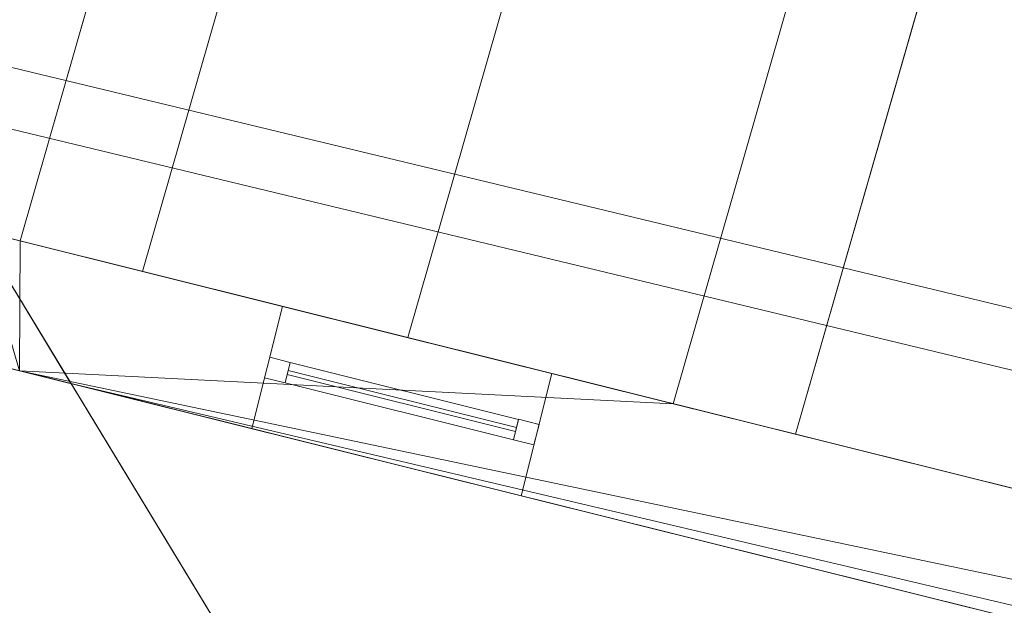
# Model space of a CAD drawing. Header units: millimetres. Extents: x -430348 to -225823, y -86243 to 5084.
# Tile 1015 of 1056: x -334066 to -331724, y -5465 to -4072. Entities that reach past the tile are written whole.
import ezdxf

# ---------------------------------------------------------------- set-up
doc = ezdxf.new("R2010")
doc.units = ezdxf.units.MM
for name, color, linetype, lineweight in [('A-GLAZ-CURT', 52, 'Continuous', 9), ('A-GLAZ-CWMG', 51, 'Continuous', 9), ('A-ROOF', 132, 'Continuous', 9), ('A-WALL', 113, 'Continuous', 9)]:
    doc.layers.add(name, color=color, linetype=linetype, lineweight=lineweight)

# ---------------------------------------------------------------- blocks, each defined once
blk = doc.blocks.new('System Panel - Glazed-273196-_3D_ Copy 1')
at = {"layer": 'A-GLAZ-CURT', "transparency": 33554471}
mesh = blk.add_polyface(dxfattribs=at)
corners = [(-280, 5), (-280, 5, 825), (280, 5, 825), (280, 5)]
mesh.append_faces([[corners[k] for k in face] for face in [(2, 3, 0, 1)]])
mesh = blk.add_polyface(dxfattribs=at)
corners = [(280, -5), (-280, -5), (-280, 5), (280, 5)]
mesh.append_faces([[corners[k] for k in face] for face in [(0, 1, 2, 3)]])
mesh = blk.add_polyface(dxfattribs=at)
corners = [(-280, -5, 825), (280, -5, 825), (280, 5, 825), (-280, 5, 825)]
mesh.append_faces([[corners[k] for k in face] for face in [(0, 1, 2, 3)]])
mesh = blk.add_polyface(dxfattribs=at)
corners = [(-280, -5), (-280, -5, 825), (-280, 5, 825), (-280, 5)]
mesh.append_faces([[corners[k] for k in face] for face in [(0, 1, 2, 3)]])
mesh = blk.add_polyface(dxfattribs=at)
corners = [(280, -5, 825), (280, -5), (280, 5), (280, 5, 825)]
mesh.append_faces([[corners[k] for k in face] for face in [(0, 1, 2, 3)]])
mesh = blk.add_polyface(dxfattribs=at)
corners = [(-280, -5), (280, -5), (280, -5, 825), (-280, -5, 825)]
mesh.append_faces([[corners[k] for k in face] for face in [(2, 3, 0, 1)]])
blk = doc.blocks.new('System Panel - Glazed-273197-_3D_ Copy 1')
at = {"layer": 'A-GLAZ-CURT', "transparency": 33554471}
mesh = blk.add_polyface(dxfattribs=at)
corners = [(-280, 5), (-280, 5, 275), (280, 5, 275), (280, 5)]
mesh.append_faces([[corners[k] for k in face] for face in [(2, 3, 0, 1)]])
mesh = blk.add_polyface(dxfattribs=at)
corners = [(280, -5), (-280, -5), (-280, 5), (280, 5)]
mesh.append_faces([[corners[k] for k in face] for face in [(0, 1, 2, 3)]])
mesh = blk.add_polyface(dxfattribs=at)
corners = [(-280, -5, 275), (280, -5, 275), (280, 5, 275), (-280, 5, 275)]
mesh.append_faces([[corners[k] for k in face] for face in [(0, 1, 2, 3)]])
mesh = blk.add_polyface(dxfattribs=at)
corners = [(-280, -5), (-280, -5, 275), (-280, 5, 275), (-280, 5)]
mesh.append_faces([[corners[k] for k in face] for face in [(0, 1, 2, 3)]])
mesh = blk.add_polyface(dxfattribs=at)
corners = [(280, -5, 275), (280, -5), (280, 5), (280, 5, 275)]
mesh.append_faces([[corners[k] for k in face] for face in [(0, 1, 2, 3)]])
mesh = blk.add_polyface(dxfattribs=at)
corners = [(-280, -5), (280, -5), (280, -5, 275), (-280, -5, 275)]
mesh.append_faces([[corners[k] for k in face] for face in [(2, 3, 0, 1)]])
blk = doc.blocks.new('Rectangular Mullion - 50mm x 50mm-263558-_3D_ Copy 1')
at = {"layer": 'A-GLAZ-CWMG'}
mesh = blk.add_polyface(dxfattribs=at)
corners = [(0, 25), (-50, 25), (-50, -25), (0, -25)]
mesh.append_faces([[corners[k] for k in face] for face in [(2, 3, 0, 1)]])
mesh = blk.add_polyface(dxfattribs=at)
corners = [(-50, 25), (0, 25), (0, 25, -350), (-50, 25, -350)]
mesh.append_faces([[corners[k] for k in face] for face in [(3, 0, 1, 2)]])
mesh = blk.add_polyface(dxfattribs=at)
corners = [(-50, -25), (-50, 25), (-50, 25, -350), (-50, -25, -350)]
mesh.append_faces([[corners[k] for k in face] for face in [(3, 0, 1, 2)]])
mesh = blk.add_polyface(dxfattribs=at)
corners = [(0, 25), (0, -25), (0, -25, -350), (0, 25, -350)]
mesh.append_faces([[corners[k] for k in face] for face in [(3, 0, 1, 2)]])
mesh = blk.add_polyface(dxfattribs=at)
corners = [(0, -25), (-50, -25), (-50, -25, -350), (0, -25, -350)]
mesh.append_faces([[corners[k] for k in face] for face in [(3, 0, 1, 2)]])
blk = doc.blocks.new('Rectangular Mullion - 50mm x 50mm-273193-_3D_ Copy 1')
at = {"layer": 'A-GLAZ-CWMG'}
mesh = blk.add_polyface(dxfattribs=at)
corners = [(0, 25), (-50, 25), (-50, -25), (0, -25)]
mesh.append_faces([[corners[k] for k in face] for face in [(2, 3, 0, 1)]])
mesh = blk.add_polyface(dxfattribs=at)
corners = [(0, 25, -560), (0, -25, -560), (-50, -25, -560), (-50, 25, -560)]
mesh.append_faces([[corners[k] for k in face] for face in [(0, 1, 2, 3)]])
mesh = blk.add_polyface(dxfattribs=at)
corners = [(-50, 25), (0, 25), (0, 25, -560), (-50, 25, -560)]
mesh.append_faces([[corners[k] for k in face] for face in [(3, 0, 1, 2)]])
mesh = blk.add_polyface(dxfattribs=at)
corners = [(-50, -25), (-50, 25), (-50, 25, -560), (-50, -25, -560)]
mesh.append_faces([[corners[k] for k in face] for face in [(3, 0, 1, 2)]])
mesh = blk.add_polyface(dxfattribs=at)
corners = [(0, 25), (0, -25), (0, -25, -560), (0, 25, -560)]
mesh.append_faces([[corners[k] for k in face] for face in [(3, 0, 1, 2)]])
mesh = blk.add_polyface(dxfattribs=at)
corners = [(0, -25), (-50, -25), (-50, -25, -560), (0, -25, -560)]
mesh.append_faces([[corners[k] for k in face] for face in [(3, 0, 1, 2)]])
blk = doc.blocks.new('Rectangular Mullion - 50mm x 50mm-266586-_3D_ Copy 1')
at = {"layer": 'A-GLAZ-CWMG'}
mesh = blk.add_polyface(dxfattribs=at)
corners = [(0, 25), (-50, 25), (-50, -25), (0, -25)]
mesh.append_faces([[corners[k] for k in face] for face in [(2, 3, 0, 1)]])
mesh = blk.add_polyface(dxfattribs=at)
corners = [(-50, 25), (0, 25), (0, 25, -900), (-50, 25, -900)]
mesh.append_faces([[corners[k] for k in face] for face in [(0, 1, 2, 3)]])
mesh = blk.add_polyface(dxfattribs=at)
corners = [(-50, -25), (-50, 25), (-50, 25, -900), (-50, -25, -900)]
mesh.append_faces([[corners[k] for k in face] for face in [(0, 1, 2, 3)]])
mesh = blk.add_polyface(dxfattribs=at)
corners = [(0, 25), (0, -25), (0, -25, -900), (0, 25, -900)]
mesh.append_faces([[corners[k] for k in face] for face in [(0, 1, 2, 3)]])
mesh = blk.add_polyface(dxfattribs=at)
corners = [(0, -25), (-50, -25), (-50, -25, -900), (0, -25, -900)]
mesh.append_faces([[corners[k] for k in face] for face in [(0, 1, 2, 3)]])
blk = doc.blocks.new('Rectangular Mullion - 50mm x 50mm-273194-_3D_ Copy 1')
at = {"layer": 'A-GLAZ-CWMG'}
mesh = blk.add_polyface(dxfattribs=at)
corners = [(0, 25), (-50, 25), (-50, -25), (0, -25)]
mesh.append_faces([[corners[k] for k in face] for face in [(2, 3, 0, 1)]])
mesh = blk.add_polyface(dxfattribs=at)
corners = [(0, 25, -560), (0, -25, -560), (-50, -25, -560), (-50, 25, -560)]
mesh.append_faces([[corners[k] for k in face] for face in [(0, 1, 2, 3)]])
mesh = blk.add_polyface(dxfattribs=at)
corners = [(-50, 25), (0, 25), (0, 25, -560), (-50, 25, -560)]
mesh.append_faces([[corners[k] for k in face] for face in [(3, 0, 1, 2)]])
mesh = blk.add_polyface(dxfattribs=at)
corners = [(-50, -25), (-50, 25), (-50, 25, -560), (-50, -25, -560)]
mesh.append_faces([[corners[k] for k in face] for face in [(3, 0, 1, 2)]])
mesh = blk.add_polyface(dxfattribs=at)
corners = [(0, 25), (0, -25), (0, -25, -560), (0, 25, -560)]
mesh.append_faces([[corners[k] for k in face] for face in [(3, 0, 1, 2)]])
mesh = blk.add_polyface(dxfattribs=at)
corners = [(0, -25), (-50, -25), (-50, -25, -560), (0, -25, -560)]
mesh.append_faces([[corners[k] for k in face] for face in [(3, 0, 1, 2)]])
blk = doc.blocks.new('Rectangular Mullion - 50mm x 50mm-273195-_3D_ Copy 1')
at = {"layer": 'A-GLAZ-CWMG'}
mesh = blk.add_polyface(dxfattribs=at)
corners = [(25, 25), (-25, 25), (-25, -25), (25, -25)]
mesh.append_faces([[corners[k] for k in face] for face in [(2, 3, 0, 1)]])
mesh = blk.add_polyface(dxfattribs=at)
corners = [(25, 25, -560), (25, -25, -560), (-25, -25, -560), (-25, 25, -560)]
mesh.append_faces([[corners[k] for k in face] for face in [(0, 1, 2, 3)]])
mesh = blk.add_polyface(dxfattribs=at)
corners = [(-25, 25), (25, 25), (25, 25, -560), (-25, 25, -560)]
mesh.append_faces([[corners[k] for k in face] for face in [(3, 0, 1, 2)]])
mesh = blk.add_polyface(dxfattribs=at)
corners = [(-25, -25), (-25, 25), (-25, 25, -560), (-25, -25, -560)]
mesh.append_faces([[corners[k] for k in face] for face in [(3, 0, 1, 2)]])
mesh = blk.add_polyface(dxfattribs=at)
corners = [(25, 25), (25, -25), (25, -25, -560), (25, 25, -560)]
mesh.append_faces([[corners[k] for k in face] for face in [(3, 0, 1, 2)]])
mesh = blk.add_polyface(dxfattribs=at)
corners = [(25, -25), (-25, -25), (-25, -25, -560), (25, -25, -560)]
mesh.append_faces([[corners[k] for k in face] for face in [(3, 0, 1, 2)]])
blk = doc.blocks.new('Rectangular Mullion - 50mm x 50mm-263559-_3D_ Copy 1')
at = {"layer": 'A-GLAZ-CWMG'}
mesh = blk.add_polyface(dxfattribs=at)
corners = [(0, 25, -350), (0, -25, -350), (-50, -25, -350), (-50, 25, -350)]
mesh.append_faces([[corners[k] for k in face] for face in [(0, 1, 2, 3)]])
mesh = blk.add_polyface(dxfattribs=at)
corners = [(-50, 25), (0, 25), (0, 25, -350), (-50, 25, -350)]
mesh.append_faces([[corners[k] for k in face] for face in [(3, 0, 1, 2)]])
mesh = blk.add_polyface(dxfattribs=at)
corners = [(-50, -25), (-50, 25), (-50, 25, -350), (-50, -25, -350)]
mesh.append_faces([[corners[k] for k in face] for face in [(3, 0, 1, 2)]])
mesh = blk.add_polyface(dxfattribs=at)
corners = [(0, 25), (0, -25), (0, -25, -350), (0, 25, -350)]
mesh.append_faces([[corners[k] for k in face] for face in [(3, 0, 1, 2)]])
mesh = blk.add_polyface(dxfattribs=at)
corners = [(0, -25), (-50, -25), (-50, -25, -350), (0, -25, -350)]
mesh.append_faces([[corners[k] for k in face] for face in [(3, 0, 1, 2)]])
blk = doc.blocks.new('Rectangular Mullion - 50mm x 50mm-266587-_3D_ Copy 1')
at = {"layer": 'A-GLAZ-CWMG'}
mesh = blk.add_polyface(dxfattribs=at)
corners = [(0, 25, -900), (0, -25, -900), (-50, -25, -900), (-50, 25, -900)]
mesh.append_faces([[corners[k] for k in face] for face in [(0, 1, 2, 3)]])
mesh = blk.add_polyface(dxfattribs=at)
corners = [(-50, 25), (0, 25), (0, 25, -900), (-50, 25, -900)]
mesh.append_faces([[corners[k] for k in face] for face in [(0, 1, 2, 3)]])
mesh = blk.add_polyface(dxfattribs=at)
corners = [(-50, -25), (-50, 25), (-50, 25, -900), (-50, -25, -900)]
mesh.append_faces([[corners[k] for k in face] for face in [(0, 1, 2, 3)]])
mesh = blk.add_polyface(dxfattribs=at)
corners = [(0, 25), (0, -25), (0, -25, -900), (0, 25, -900)]
mesh.append_faces([[corners[k] for k in face] for face in [(0, 1, 2, 3)]])
mesh = blk.add_polyface(dxfattribs=at)
corners = [(0, -25), (-50, -25), (-50, -25, -900), (0, -25, -900)]
mesh.append_faces([[corners[k] for k in face] for face in [(0, 1, 2, 3)]])

msp = doc.modelspace()

# ---------------------------------------------------------------- block references
at = {"layer": 'A-GLAZ-CURT', "transparency": 33554471, "rotation": 165.999999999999}
for name, p in [('System Panel - Glazed-273196-_3D_ Copy 1', (-333156.8, -4979.2, 62108.7)), ('System Panel - Glazed-273197-_3D_ Copy 1', (-333156.8, -4979.2, 62983.7))]:
    msp.add_blockref(name, p, dxfattribs=at)
at = {"layer": 'A-GLAZ-CWMG', "extrusion": (0, 0, -1), "rotation": 14.00000000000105}
for name, p in [('Rectangular Mullion - 50mm x 50mm-266586-_3D_ Copy 1', (333477, -4899.4, -62058.7)), ('Rectangular Mullion - 50mm x 50mm-263559-_3D_ Copy 1', (333477, -4899.4, -62958.7))]:
    msp.add_blockref(name, p, dxfattribs=at)
at = {"layer": 'A-GLAZ-CWMG', "extrusion": (-0.970296, 0.241922, 0), "rotation": 90}
for name, p in [('Rectangular Mullion - 50mm x 50mm-273193-_3D_ Copy 1', (85429.3, 63308.7, 322336)), ('Rectangular Mullion - 50mm x 50mm-273195-_3D_ Copy 1', (85429.3, 62958.7, 322336))]:
    msp.add_blockref(name, p, dxfattribs=at)
at = {"layer": 'A-GLAZ-CWMG', "extrusion": (0.970296, -0.241922, 0), "rotation": 270}
msp.add_blockref('Rectangular Mullion - 50mm x 50mm-273194-_3D_ Copy 1', (-85429.3, 62058.7, -321776), dxfattribs=at)
at = {"layer": 'A-GLAZ-CWMG', "rotation": 345.999999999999}
for name, p in [('Rectangular Mullion - 50mm x 50mm-263558-_3D_ Copy 1', (-332836.6, -5059.1, 63308.7)), ('Rectangular Mullion - 50mm x 50mm-266587-_3D_ Copy 1', (-332836.6, -5059.1, 62958.7))]:
    msp.add_blockref(name, p, dxfattribs=at)

# ---------------------------------------------------------------- meshes
at = {"layer": 'A-ROOF'}
mesh = msp.add_polyface(dxfattribs=at)
corners = [(-334064.8, -4598.2, 61043.9), (-333594.8, -2959.2, 61043.9), (-332681.6, -3221, 61711.9), (-333142.5, -4828.2, 61711.9)]
mesh.append_faces([[corners[k] for k in face] for face in [(1, 2, 3, 0)]])
mesh = msp.add_polyface(dxfattribs=at)
corners = [(-333594.8, -2959.2, 61227.2), (-334064.8, -4598.2, 61227.2), (-333142.5, -4828.2, 61895.2), (-332681.6, -3221, 61895.2)]
mesh.append_faces([[corners[k] for k in face] for face in [(2, 3, 0, 1)]])
mesh = msp.add_polyface(dxfattribs=at)
corners = [(-334064.8, -4598.2, 61043.9), (-334064.8, -4598.2, 61227.2), (-333594.8, -2959.2, 61227.2), (-333594.8, -2959.2, 61043.9)]
mesh.append_faces([[corners[k] for k in face] for face in [(1, 2, 3, 0)]])
mesh = msp.add_polyface(dxfattribs=at)
corners = [(-332681.6, -3221, 61711.9), (-331768.4, -3482.9, 61043.9), (-332220.2, -5058.2, 61043.9), (-333142.5, -4828.2, 61711.9)]
mesh.append_faces([[corners[k] for k in face] for face in [(2, 3, 0, 1)]])
mesh = msp.add_polyface(dxfattribs=at)
corners = [(-331768.4, -3482.9, 61227.2), (-332681.6, -3221, 61895.2), (-333142.5, -4828.2, 61895.2), (-332220.2, -5058.2, 61227.2)]
mesh.append_faces([[corners[k] for k in face] for face in [(1, 2, 3, 0)]])
mesh = msp.add_polyface(dxfattribs=at)
corners = [(-331768.4, -3482.9, 61043.9), (-331768.4, -3482.9, 61227.2), (-332220.2, -5058.2, 61227.2), (-332220.2, -5058.2, 61043.9)]
mesh.append_faces([[corners[k] for k in face] for face in [(1, 2, 3, 0)]])
mesh = msp.add_polyface(dxfattribs=at)
corners = [(-334453.6, -4096.9, 63308.7), (-310352.9, -9904.9, 63308.7), (-312103, -16923.9, 63308.7), (-336156.4, -10926.7, 63308.7)]
mesh.append_faces([[corners[k] for k in face] for face in [(2, 3, 0, 1)]])
mesh = msp.add_polyface(dxfattribs=at)
corners = [(-334453.6, -4096.9, 63358.7), (-334349.3, -4268.9, 63458.7), (-331873.3, -8353.1, 65832.7), (-335651.6, -10623.4, 63650.3), (-335827.1, -10728.8, 63548.9), (-335983.3, -10822.7, 63458.7), (-336156.4, -10926.7, 63358.7)]
mesh.append_faces([[corners[k] for k in face] for face in [(5, 0, 1, 4)]], dxfattribs={"vtx0": -1, "vtx2": -1})
mesh.append_faces([[corners[k] for k in face] for face in [(6, 0, 5)]], dxfattribs={"vtx1": -1})
mesh.append_faces([[corners[k] for k in face] for face in [(1, 2, 3, 4)]], dxfattribs={"vtx3": -1})
mesh = msp.add_polyface(dxfattribs=at)
corners = [(-334453.6, -4096.9, 63541.8), (-336156.4, -10926.7, 63541.8), (-331873.3, -8353.1, 66015.8)]
mesh.append_faces([[corners[k] for k in face] for face in [(0, 1, 2)]])
mesh = msp.add_polyface(dxfattribs=at)
corners = [(-310352.9, -9904.9, 63308.7), (-334453.6, -4096.9, 63308.7), (-334453.6, -4096.9, 63358.7), (-310352.9, -9904.9, 63358.7)]
mesh.append_faces([[corners[k] for k in face] for face in [(3, 0, 1, 2)]])
mesh = msp.add_polyface(dxfattribs=at)
corners = [(-334453.6, -4096.9, 63358.7), (-334349.3, -4268.9, 63458.7), (-310526.3, -10010, 63458.7), (-310352.9, -9904.9, 63358.7)]
mesh.append_faces([[corners[k] for k in face] for face in [(2, 3, 0, 1)]])
mesh = msp.add_polyface(dxfattribs=at)
corners = [(-310352.9, -9904.9, 63358.7), (-310526.3, -10010, 63458.7), (-314727.1, -12556.6, 65881.3), (-331873.3, -8353.1, 65832.7), (-334349.3, -4268.9, 63458.7), (-334453.6, -4096.9, 63358.7)]
mesh.append_faces([[corners[k] for k in face] for face in [(4, 1, 2, 3)]], dxfattribs={"vtx0": -1})
mesh.append_faces([[corners[k] for k in face] for face in [(5, 0, 1, 4)]], dxfattribs={"vtx2": -1})
mesh = msp.add_polyface(dxfattribs=at)
corners = [(-310352.9, -9904.9, 63541.8), (-334453.6, -4096.9, 63541.8), (-331873.3, -8353.1, 66015.8), (-314727.1, -12556.6, 66064.5)]
mesh.append_faces([[corners[k] for k in face] for face in [(3, 0, 1, 2)]])
mesh = msp.add_polyface(dxfattribs=at)
corners = [(-334453.6, -4096.9, 63358.7), (-334453.6, -4096.9, 63541.8), (-310352.9, -9904.9, 63541.8), (-310352.9, -9904.9, 63358.7)]
mesh.append_faces([[corners[k] for k in face] for face in [(1, 2, 3, 0)]])
mesh = msp.add_polyface(dxfattribs=at)
corners = [(-312207, -16750.8, 63458.7), (-310526.3, -10010, 63458.7), (-334349.3, -4268.9, 63458.7), (-335983.3, -10822.7, 63458.7)]
mesh.append_faces([[corners[k] for k in face] for face in [(2, 3, 0, 1)]])
mesh = msp.add_polyface(dxfattribs=at)
corners = [(-332220.2, -5058.2, 61227.2), (-333142.5, -4828.2, 61895.2), (-334064.8, -4598.2, 61227.2), (-334064.8, -4598.2, 61043.9), (-333142.5, -4828.2, 61711.9), (-332220.2, -5058.2, 61043.9)]
mesh.append_faces([[corners[k] for k in face] for face in [(0, 1, 4, 5)]], dxfattribs={"vtx1": -1})
mesh.append_faces([[corners[k] for k in face] for face in [(2, 3, 4, 1)]], dxfattribs={"vtx2": -1})
at = {"layer": 'A-WALL'}
mesh = msp.add_polyface(dxfattribs=at)
corners = [(-333677.5, -3247.6, 58428.2), (-334064.8, -4598.2, 58428.2), (-334064.8, -4598.2, 61043.9), (-333677.5, -3247.6, 61043.9)]
mesh.append_faces([[corners[k] for k in face] for face in [(3, 0, 1, 2)]])
mesh = msp.add_polyface(dxfattribs=at)
corners = [(-334064.8, -4598.2, 58428.2), (-333677.5, -3247.6, 58428.2), (-333389.2, -3330.3, 58428.2), (-333773.6, -4670.9, 58428.2)]
mesh.append_faces([[corners[k] for k in face] for face in [(3, 0, 1, 2)]])
mesh = msp.add_polyface(dxfattribs=at)
corners = [(-333677.5, -3247.6, 61043.9), (-334064.8, -4598.2, 61043.9), (-333773.6, -4670.9, 61254.8), (-333389.2, -3330.3, 61254.8)]
mesh.append_faces([[corners[k] for k in face] for face in [(2, 3, 0, 1)]])
mesh = msp.add_polyface(dxfattribs=at)
corners = [(-333389.2, -3330.3, 58428.2), (-333389.2, -3330.3, 61254.8), (-333773.6, -4670.9, 61254.8), (-333773.6, -4670.9, 58428.2)]
mesh.append_faces([[corners[k] for k in face] for face in [(1, 2, 3, 0)]])
mesh = msp.add_polyface(dxfattribs=at)
corners = [(-332139.5, -3688.6, 58428.2), (-332511.4, -4985.6, 58428.2), (-332511.4, -4985.6, 61254.8), (-332139.5, -3688.6, 61254.8)]
mesh.append_faces([[corners[k] for k in face] for face in [(2, 3, 0, 1)]])
mesh = msp.add_polyface(dxfattribs=at)
corners = [(-332511.4, -4985.6, 58428.2), (-332139.5, -3688.6, 58428.2), (-331851.1, -3771.3, 58428.2), (-332220.2, -5058.2, 58428.2)]
mesh.append_faces([[corners[k] for k in face] for face in [(3, 0, 1, 2)]])
mesh = msp.add_polyface(dxfattribs=at)
corners = [(-332139.5, -3688.6, 61254.8), (-332511.4, -4985.6, 61254.8), (-332220.2, -5058.2, 61043.9), (-331851.1, -3771.3, 61043.9)]
mesh.append_faces([[corners[k] for k in face] for face in [(0, 1, 2, 3)]])
mesh = msp.add_polyface(dxfattribs=at)
corners = [(-331851.1, -3771.3, 58428.2), (-331851.1, -3771.3, 61043.9), (-332220.2, -5058.2, 61043.9), (-332220.2, -5058.2, 58428.2)]
mesh.append_faces([[corners[k] for k in face] for face in [(2, 3, 0, 1)]])
mesh = msp.add_polyface(dxfattribs=at)
corners = [(-334284.9, -4543.4, 58428.2), (-334064.8, -4598.2, 58428.2), (-333773.6, -4670.9, 58428.2), (-332511.4, -4985.6, 58428.2), (-332220.2, -5058.2, 58428.2), (-326189.3, -6561.8, 58428.2), (-325808, -6656.9, 58428.2), (-323305.9, -7280.8, 58428.2), (-323014.8, -7353.3, 58428.2), (-321996, -7607.4, 58428.2), (-321704.9, -7679.9, 58428.2), (-320297.9, -8030.7, 58428.2), (-320006.9, -8103.3, 58428.2), (-311162.7, -10308.4, 58428.2), (-311235.3, -10599.5, 58428.2), (-321801.7, -7965, 58428.2), (-322092.8, -7892.4, 58428.2), (-323063.1, -7650.5, 58428.2), (-323354.2, -7577.9, 58428.2), (-334066.4, -4907.1, 58428.2), (-334357.5, -4834.5, 58428.2)]
mesh.append_faces([[corners[k] for k in face] for face in [(9, 16, 17, 8), (18, 7, 8, 17)]], dxfattribs={"vtx0": -1, "vtx2": -1})
mesh.append_faces([[corners[k] for k in face] for face in [(19, 1, 2, 3)]], dxfattribs={"vtx0": -1, "vtx3": -1})
mesh.append_faces([[corners[k] for k in face] for face in [(11, 12, 15, 10), (4, 5, 19, 3), (6, 7, 18)]], dxfattribs={"vtx1": -1, "vtx2": -1})
mesh.append_faces([[corners[k] for k in face] for face in [(5, 6, 18, 19), (9, 10, 15, 16)]], dxfattribs={"vtx1": -1, "vtx3": -1})
mesh.append_faces([[corners[k] for k in face] for face in [(20, 0, 1, 19)]], dxfattribs={"vtx2": -1})
mesh.append_faces([[corners[k] for k in face] for face in [(12, 13, 14, 15)]], dxfattribs={"vtx3": -1})
mesh = msp.add_polyface(dxfattribs=at)
corners = [(-334284.9, -4543.4, 63548.9), (-334357.5, -4834.5, 63548.9), (-334066.4, -4907.1, 63759), (-333943.9, -4937.6, 63847.4), (-334164.7, -4573.3, 63635.6)]
mesh.append_faces([[corners[k] for k in face] for face in [(2, 3, 4)]], dxfattribs={"vtx2": -1})
mesh.append_faces([[corners[k] for k in face] for face in [(4, 0, 1, 2)]], dxfattribs={"vtx3": -1})
mesh = msp.add_polyface(dxfattribs=at)
corners = [(-311162.7, -10308.4, 58428.2), (-320006.9, -8103.3, 58428.2), (-320297.9, -8030.7, 58428.2), (-321704.9, -7679.9, 58428.2), (-321996, -7607.4, 58428.2), (-323014.8, -7353.3, 58428.2), (-323305.9, -7280.8, 58428.2), (-325808, -6656.9, 58428.2), (-326189.3, -6561.8, 58428.2), (-332220.2, -5058.2, 58428.2), (-332511.4, -4985.6, 58428.2), (-333773.6, -4670.9, 58428.2), (-334064.8, -4598.2, 58428.2), (-334284.9, -4543.4, 58428.2), (-334284.9, -4543.4, 63548.9), (-334164.7, -4573.3, 63635.6), (-311162.7, -10308.4, 63766.2), (-311453.8, -10235.8, 58748.7), (-311453.8, -10235.8, 61108.7), (-312375.6, -10006, 61108.7), (-312375.6, -10006, 58748.7), (-322243.5, -7545.6, 62058.7), (-322243.5, -7545.6, 63308.7), (-322728.7, -7424.7, 63308.7), (-322728.7, -7424.7, 62058.7), (-324232.6, -7049.7, 63308.7), (-324232.6, -7049.7, 62058.7), (-323601.9, -7206.9, 62058.7), (-323601.9, -7206.9, 63308.7), (-320739.5, -7920.6, 62058.7), (-320739.5, -7920.6, 63308.7), (-321370.2, -7763.4, 63308.7), (-321370.2, -7763.4, 62058.7), (-311647.9, -10187.4, 62058.7), (-311647.9, -10187.4, 63308.7), (-312181.5, -10054.4, 63308.7), (-312181.5, -10054.4, 62058.7), (-332800.3, -4913.5, 62058.7), (-332800.3, -4913.5, 63308.7), (-333440.7, -4753.9, 63308.7), (-333440.7, -4753.9, 62058.7), (-322020.2, -7601.3, 58687.7), (-322020.2, -7601.3, 60850.6), (-322990.5, -7359.4, 60850.6), (-322990.5, -7359.4, 58687.7)]
mesh.append_faces([[corners[k] for k in face] for face in [(36, 30, 35), (27, 43, 26), (28, 23, 27)]], dxfattribs={"vtx0": -1, "vtx1": -1})
mesh.append_faces([[corners[k] for k in face] for face in [(31, 22, 16, 30)]], dxfattribs={"vtx0": -1, "vtx1": -1, "vtx2": -1})
mesh.append_faces([[corners[k] for k in face] for face in [(36, 19, 29, 30), (26, 43, 7, 8)]], dxfattribs={"vtx0": -1, "vtx1": -1, "vtx3": -1})
mesh.append_faces([[corners[k] for k in face] for face in [(0, 17, 18, 16), (32, 21, 22, 31), (10, 40, 37)]], dxfattribs={"vtx0": -1, "vtx2": -1})
mesh.append_faces([[corners[k] for k in face] for face in [(29, 1, 2, 42), (16, 34, 35, 30), (16, 22, 23, 28), (27, 23, 24, 43), (37, 25, 26, 8)]], dxfattribs={"vtx0": -1, "vtx2": -1, "vtx3": -1})
mesh.append_faces([[corners[k] for k in face] for face in [(40, 10, 11, 12), (37, 8, 9, 10), (40, 12, 13, 14)]], dxfattribs={"vtx0": -1, "vtx3": -1})
mesh.append_faces([[corners[k] for k in face] for face in [(4, 5, 41, 3), (37, 38, 25)]], dxfattribs={"vtx1": -1, "vtx2": -1})
mesh.append_faces([[corners[k] for k in face] for face in [(19, 20, 1, 29), (33, 34, 16, 18), (32, 29, 42, 21), (38, 39, 15, 25)]], dxfattribs={"vtx1": -1, "vtx2": -1, "vtx3": -1})
mesh.append_faces([[corners[k] for k in face] for face in [(20, 17, 0, 1), (18, 19, 36, 33), (2, 3, 41, 42), (24, 21, 42, 43), (6, 7, 43, 44), (5, 6, 44, 41), (15, 16, 28, 25), (14, 15, 39, 40)]], dxfattribs={"vtx1": -1, "vtx3": -1})
mesh = msp.add_polyface(dxfattribs=at)
corners = [(-311162.7, -10308.4, 63766.2), (-334164.7, -4573.3, 63635.6), (-333943.9, -4937.6, 63847.4), (-311421.9, -10552.9, 63975.2), (-311188.4, -10411.4, 63840.5)]
mesh.append_faces([[corners[k] for k in face] for face in [(2, 0, 1)]], dxfattribs={"vtx0": -1})
mesh.append_faces([[corners[k] for k in face] for face in [(3, 4, 0, 2)]], dxfattribs={"vtx2": -1})
mesh = msp.add_polyface(dxfattribs=at)
corners = [(-334064.8, -4598.2, 61043.9), (-334064.8, -4598.2, 58428.2), (-333773.6, -4670.9, 58428.2), (-333773.6, -4670.9, 61254.8)]
mesh.append_faces([[corners[k] for k in face] for face in [(2, 3, 0, 1)]])
mesh = msp.add_polyface(dxfattribs=at)
corners = [(-332800.3, -4913.5, 63308.7), (-332872.9, -5204.6, 63308.7), (-333513.3, -5044.9, 63308.7), (-333440.7, -4753.9, 63308.7)]
mesh.append_faces([[corners[k] for k in face] for face in [(0, 1, 2, 3)]])
mesh = msp.add_polyface(dxfattribs=at)
corners = [(-333440.7, -4753.9, 63308.7), (-333513.3, -5044.9, 63308.7), (-333513.3, -5044.9, 62058.7), (-333440.7, -4753.9, 62058.7)]
mesh.append_faces([[corners[k] for k in face] for face in [(0, 1, 2, 3)]])
mesh = msp.add_polyface(dxfattribs=at)
corners = [(-332872.9, -5204.6, 62058.7), (-332800.3, -4913.5, 62058.7), (-333440.7, -4753.9, 62058.7), (-333513.3, -5044.9, 62058.7)]
mesh.append_faces([[corners[k] for k in face] for face in [(3, 0, 1, 2)]])
mesh = msp.add_polyface(dxfattribs=at)
corners = [(-334357.5, -4834.5, 58428.2), (-334066.4, -4907.1, 58428.2), (-323354.2, -7577.9, 58428.2), (-323063.1, -7650.5, 58428.2), (-322092.8, -7892.4, 58428.2), (-321801.7, -7965, 58428.2), (-311235.3, -10599.5, 58428.2), (-311235.3, -10599.5, 63840.5), (-311421.9, -10552.9, 63975.2), (-333943.9, -4937.6, 63847.4), (-334066.4, -4907.1, 63759), (-334357.5, -4834.5, 63548.9), (-311526.4, -10526.9, 61108.7), (-311526.4, -10526.9, 58748.7), (-312448.2, -10297.1, 58748.7), (-312448.2, -10297.1, 61108.7), (-322316.1, -7836.7, 63308.7), (-322316.1, -7836.7, 62058.7), (-322801.2, -7715.8, 62058.7), (-322801.2, -7715.8, 63308.7), (-324305.2, -7340.8, 62058.7), (-324305.2, -7340.8, 63308.7), (-323674.5, -7498, 63308.7), (-323674.5, -7498, 62058.7), (-320812.1, -8211.7, 63308.7), (-320812.1, -8211.7, 62058.7), (-321442.8, -8054.5, 62058.7), (-321442.8, -8054.5, 63308.7), (-311720.5, -10478.5, 63308.7), (-311720.5, -10478.5, 62058.7), (-312254.1, -10345.5, 62058.7), (-312254.1, -10345.5, 63308.7), (-332872.9, -5204.6, 63308.7), (-332872.9, -5204.6, 62058.7), (-333513.3, -5044.9, 62058.7), (-333513.3, -5044.9, 63308.7), (-322092.8, -7892.4, 60850.6), (-322092.8, -7892.4, 58687.7), (-323063.1, -7650.5, 58687.7), (-323063.1, -7650.5, 60850.6)]
mesh.append_faces([[corners[k] for k in face] for face in [(34, 1, 33), (16, 8, 19)]], dxfattribs={"vtx0": -1, "vtx1": -1})
mesh.append_faces([[corners[k] for k in face] for face in [(29, 12, 7)]], dxfattribs={"vtx0": -1, "vtx1": -1, "vtx2": -1})
mesh.append_faces([[corners[k] for k in face] for face in [(9, 32, 21, 22), (25, 5, 14, 15), (8, 16, 27, 24)]], dxfattribs={"vtx0": -1, "vtx1": -1, "vtx3": -1})
mesh.append_faces([[corners[k] for k in face] for face in [(38, 2, 3, 37), (36, 17, 18, 39), (11, 34, 35, 10), (21, 32, 33, 20), (37, 4, 5, 36), (6, 13, 14, 5), (30, 15, 12, 29), (16, 26, 27), (37, 3, 4)]], dxfattribs={"vtx0": -1, "vtx2": -1})
mesh.append_faces([[corners[k] for k in face] for face in [(39, 23, 20, 2), (33, 1, 2, 20), (26, 16, 17, 36), (30, 24, 25, 15)]], dxfattribs={"vtx0": -1, "vtx2": -1, "vtx3": -1})
mesh.append_faces([[corners[k] for k in face] for face in [(0, 1, 34, 11), (38, 39, 2), (22, 23, 19), (30, 31, 24)]], dxfattribs={"vtx1": -1, "vtx2": -1})
mesh.append_faces([[corners[k] for k in face] for face in [(18, 19, 23, 39), (8, 9, 22, 19), (25, 26, 36, 5), (31, 28, 8, 24)]], dxfattribs={"vtx1": -1, "vtx2": -1, "vtx3": -1})
mesh.append_faces([[corners[k] for k in face] for face in [(9, 10, 35, 32), (12, 13, 6, 7), (7, 8, 28, 29)]], dxfattribs={"vtx1": -1, "vtx3": -1})
mesh = msp.add_polyface(dxfattribs=at)
corners = [(-332800.3, -4913.5, 62058.7), (-332872.9, -5204.6, 62058.7), (-332872.9, -5204.6, 63308.7), (-332800.3, -4913.5, 63308.7)]
mesh.append_faces([[corners[k] for k in face] for face in [(1, 2, 3, 0)]])
mesh = msp.add_polyface(dxfattribs=at)
corners = [(-332511.4, -4985.6, 61254.8), (-332511.4, -4985.6, 58428.2), (-332220.2, -5058.2, 58428.2), (-332220.2, -5058.2, 61043.9)]
mesh.append_faces([[corners[k] for k in face] for face in [(1, 2, 3, 0)]])

doc.saveas('drawing.dxf')
